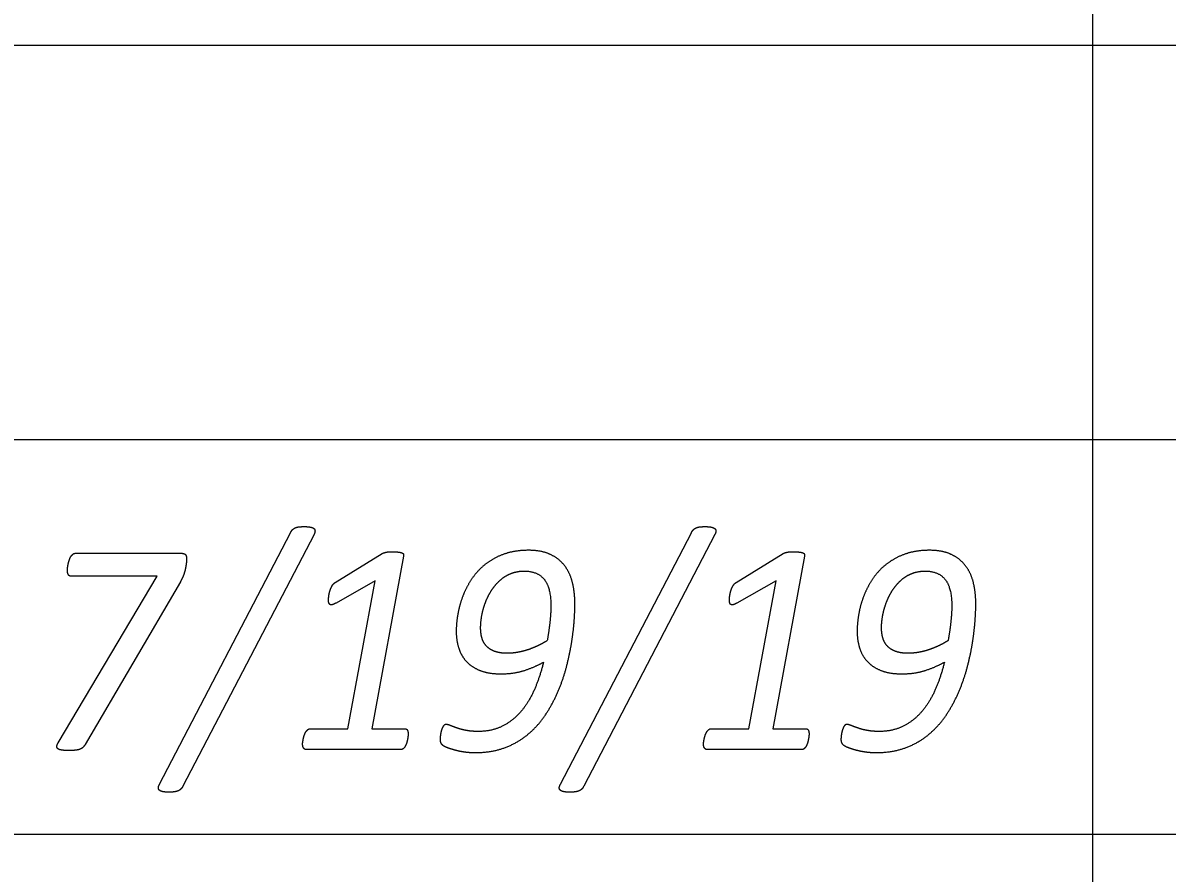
# Model space of a CAD drawing. Extents: x -14196 to 143, y -6096 to 28.
# Drawn here: x 82.417 to 83.142, y -7.104 to -6.565 of the extents above; entities that cross this region are included whole.
import ezdxf

# ---------------------------------------------------------------- set-up
doc = ezdxf.new("R2010")
doc.units = 0
doc.layers.add('RS_Raster1', color=7, linetype='Continuous')
doc.layers.add('SH_Text', color=7, linetype='Continuous')

msp = doc.modelspace()

# ---------------------------------------------------------------- linework, layer by layer
at = {"layer": 'RS_Raster1'}
for p, q in [((83.09453, -8.32886), (83.09453, -4.30794)), ((81.09453, -6.57886), (94.54453, -6.57886)), ((81.09453, -6.82886), (94.54453, -6.82886)), ((81.09453, -7.07886), (94.54453, -7.07886))]:
    msp.add_line(p, q, dxfattribs=at)
at = {"layer": 'SH_Text'}
for p, q in [((82.50362, -7.0473), (82.58655, -6.88783)), ((82.60145, -6.88898), (82.51841, -7.04845)), ((82.75748, -7.0473), (82.84041, -6.88783)), ((82.85531, -6.88898), (82.77227, -7.04845)), ((82.45043, -6.90089), (82.51716, -6.90089)), ((82.52078, -6.90445), (82.52078, -6.90445)), ((82.61486, -6.91942), (82.64461, -6.9011)), ((82.86873, -6.91942), (82.89848, -6.9011)), ((82.5168, -6.9189), (82.45655, -7.02204)), ((82.70695, -6.94818), (82.70695, -6.94818)), ((82.96081, -6.94818), (82.96081, -6.94818)), ((82.6915, -6.95033), (82.6915, -6.95033)), ((82.94537, -6.95033), (82.94537, -6.95033)), ((82.66105, -7.0155), (82.66105, -7.0155)), ((82.91492, -7.0155), (82.91492, -7.0155)), ((82.65645, -7.0253), (82.59658, -7.0253)), ((82.91032, -7.0253), (82.85045, -7.0253))]:
    msp.add_line(p, q, dxfattribs=at)
for points in [[(82.65816, -6.90264), (82.63816, -7.01204), (82.65884, -7.01204)], [(82.91202, -6.90264), (82.89203, -7.01204), (82.91271, -7.01204)], [(82.43948, -7.02099), (82.50221, -6.91544), (82.4477, -6.91544)], [(82.59908, -7.01204), (82.62295, -7.01204), (82.64019, -6.91826), (82.61537, -6.93246)], [(82.85294, -7.01204), (82.87681, -7.01204), (82.89405, -6.91826), (82.86923, -6.93246)]]:
    msp.add_lwpolyline(points, dxfattribs=at)
for points in [[(82.58655, -6.88783), (82.58716, -6.88658), (82.58792, -6.88586)], [(82.58792, -6.88586), (82.58867, -6.88514), (82.58968, -6.88471)], [(82.58968, -6.88471), (82.5907, -6.88427), (82.59211, -6.88413)], [(82.59211, -6.88413), (82.59352, -6.88399), (82.59538, -6.88399)], [(82.59538, -6.88399), (82.5977, -6.88399), (82.59922, -6.88432)], [(82.59922, -6.88432), (82.60073, -6.88466), (82.6014, -6.88524)], [(82.6014, -6.88524), (82.60207, -6.88581), (82.60207, -6.88677)], [(82.60207, -6.88677), (82.60207, -6.88774), (82.60145, -6.88898)], [(82.84041, -6.88783), (82.84103, -6.88658), (82.84178, -6.88586)], [(82.84178, -6.88586), (82.84253, -6.88514), (82.84355, -6.88471)], [(82.84355, -6.88471), (82.84456, -6.88427), (82.84597, -6.88413)], [(82.84597, -6.88413), (82.84739, -6.88399), (82.84924, -6.88399)], [(82.84924, -6.88399), (82.85156, -6.88399), (82.85308, -6.88432)], [(82.85308, -6.88432), (82.8546, -6.88466), (82.85527, -6.88524)], [(82.85527, -6.88524), (82.85593, -6.88581), (82.85593, -6.88677)], [(82.85593, -6.88677), (82.85593, -6.88774), (82.85531, -6.88898)], [(82.44641, -6.90542), (82.44681, -6.90417), (82.44738, -6.90315)], [(82.44738, -6.90315), (82.44795, -6.90214), (82.4487, -6.90151)], [(82.4487, -6.90151), (82.44945, -6.90089), (82.45043, -6.90089)], [(82.51716, -6.90089), (82.51954, -6.90089), (82.52016, -6.9019)], [(82.52016, -6.9019), (82.52078, -6.90291), (82.52078, -6.90445)], [(82.52078, -6.90445), (82.52078, -6.90561), (82.52056, -6.90729)], [(82.64461, -6.9011), (82.64506, -6.90081), (82.64563, -6.90062)], [(82.64563, -6.90062), (82.64621, -6.90043), (82.64701, -6.90024)], [(82.64701, -6.90024), (82.64781, -6.90004), (82.64892, -6.9)], [(82.64892, -6.9), (82.65003, -6.89995), (82.65154, -6.89995)], [(82.65154, -6.89995), (82.65374, -6.89995), (82.65511, -6.90014)], [(82.65511, -6.90014), (82.65648, -6.90033), (82.65723, -6.90067)], [(82.65723, -6.90067), (82.65798, -6.90101), (82.65811, -6.90154)], [(82.65811, -6.90154), (82.65825, -6.90207), (82.65816, -6.90264)], [(82.72214, -6.90132), (82.71546, -6.90363), (82.71034, -6.90758)], [(82.7373, -6.89901), (82.72881, -6.89901), (82.72214, -6.90132)], [(82.75091, -6.90156), (82.74537, -6.89901), (82.7373, -6.89901)], [(82.76001, -6.90863), (82.75646, -6.90411), (82.75091, -6.90156)], [(82.89848, -6.9011), (82.89892, -6.90081), (82.8995, -6.90062)], [(82.8995, -6.90062), (82.90007, -6.90043), (82.90087, -6.90024)], [(82.90087, -6.90024), (82.90167, -6.90004), (82.90278, -6.9)], [(82.90278, -6.9), (82.90389, -6.89995), (82.9054, -6.89995)], [(82.9054, -6.89995), (82.90761, -6.89995), (82.90897, -6.90014)], [(82.90897, -6.90014), (82.91034, -6.90033), (82.91109, -6.90067)], [(82.91109, -6.90067), (82.91184, -6.90101), (82.91198, -6.90154)], [(82.91198, -6.90154), (82.91211, -6.90207), (82.91202, -6.90264)], [(82.976, -6.90132), (82.96933, -6.90363), (82.9642, -6.90758)], [(82.99116, -6.89901), (82.98268, -6.89901), (82.976, -6.90132)], [(83.00478, -6.90156), (82.99923, -6.89901), (82.99116, -6.89901)], [(83.01387, -6.90863), (83.01032, -6.90411), (83.00478, -6.90156)], [(82.44531, -6.91188), (82.44531, -6.9113), (82.4454, -6.91019)], [(82.44588, -6.91448), (82.44531, -6.91351), (82.44531, -6.91188)], [(82.4454, -6.91019), (82.44548, -6.90908), (82.44575, -6.90788)], [(82.44575, -6.90788), (82.44601, -6.90667), (82.44641, -6.90542)], [(82.51994, -6.91091), (82.51954, -6.91283), (82.51875, -6.91491)], [(82.52056, -6.90729), (82.52034, -6.90898), (82.51994, -6.91091)], [(82.71034, -6.90758), (82.70521, -6.91153), (82.70167, -6.91668)], [(82.72606, -6.91375), (82.72996, -6.91216), (82.73465, -6.91216)], [(82.73465, -6.91216), (82.74282, -6.91216), (82.74713, -6.91731)], [(82.76511, -6.91946), (82.76356, -6.91316), (82.76001, -6.90863)], [(82.9642, -6.90758), (82.95907, -6.91153), (82.95554, -6.91668)], [(82.97993, -6.91375), (82.98382, -6.91216), (82.98851, -6.91216)], [(82.98851, -6.91216), (82.99668, -6.91216), (83.00099, -6.91731)], [(83.01897, -6.91946), (83.01742, -6.91316), (83.01387, -6.90863)], [(82.4477, -6.91544), (82.44646, -6.91544), (82.44588, -6.91448)], [(82.51875, -6.91491), (82.51795, -6.91698), (82.5168, -6.9189)], [(82.61283, -6.92162), (82.61363, -6.92018), (82.61486, -6.91942)], [(82.70167, -6.91668), (82.69814, -6.92183), (82.69588, -6.92751)], [(82.71376, -6.92453), (82.71606, -6.92092), (82.71912, -6.91813)], [(82.71912, -6.91813), (82.72217, -6.91533), (82.72606, -6.91375)], [(82.74713, -6.91731), (82.75143, -6.92246), (82.75143, -6.93431)], [(82.76666, -6.93317), (82.76666, -6.92576), (82.76511, -6.91946)], [(82.8667, -6.92162), (82.86749, -6.92018), (82.86873, -6.91942)], [(82.95554, -6.91668), (82.952, -6.92183), (82.94975, -6.92751)], [(82.96762, -6.92453), (82.96993, -6.92092), (82.97298, -6.91813)], [(82.97298, -6.91813), (82.97603, -6.91533), (82.97993, -6.91375)], [(83.00099, -6.91731), (83.0053, -6.92246), (83.0053, -6.93431)], [(83.02052, -6.93317), (83.02052, -6.92576), (83.01897, -6.91946)], [(82.61085, -6.92781), (82.61107, -6.92623), (82.61155, -6.92465)], [(82.61155, -6.92465), (82.61204, -6.92306), (82.61283, -6.92162)], [(82.70996, -6.93219), (82.71146, -6.92815), (82.71376, -6.92453)], [(82.86471, -6.92781), (82.86493, -6.92623), (82.86542, -6.92465)], [(82.86542, -6.92465), (82.8659, -6.92306), (82.8667, -6.92162)], [(82.96382, -6.93219), (82.96532, -6.92815), (82.96762, -6.92453)], [(82.61063, -6.93045), (82.61063, -6.92939), (82.61085, -6.92781)], [(82.61085, -6.93237), (82.61063, -6.9316), (82.61063, -6.93045)], [(82.61164, -6.93342), (82.61107, -6.93313), (82.61085, -6.93237)], [(82.61308, -6.93347), (82.61221, -6.93371), (82.61164, -6.93342)], [(82.61537, -6.93246), (82.61396, -6.93323), (82.61308, -6.93347)], [(82.69588, -6.92751), (82.69363, -6.93319), (82.69257, -6.93912)], [(82.7077, -6.94033), (82.70845, -6.93624), (82.70996, -6.93219)], [(82.76626, -6.94294), (82.76666, -6.93692), (82.76666, -6.93317)], [(82.86449, -6.93045), (82.86449, -6.92939), (82.86471, -6.92781)], [(82.86471, -6.93237), (82.86449, -6.9316), (82.86449, -6.93045)], [(82.8655, -6.93342), (82.86493, -6.93313), (82.86471, -6.93237)], [(82.86695, -6.93347), (82.86607, -6.93371), (82.8655, -6.93342)], [(82.86923, -6.93246), (82.86783, -6.93323), (82.86695, -6.93347)], [(82.94975, -6.92751), (82.94749, -6.93319), (82.94643, -6.93912)], [(82.96156, -6.94033), (82.96232, -6.93624), (82.96382, -6.93219)], [(83.02012, -6.94294), (83.02052, -6.93692), (83.02052, -6.93317)], [(82.69257, -6.93912), (82.6915, -6.94504), (82.6915, -6.95033)], [(82.70695, -6.94818), (82.70695, -6.94443), (82.7077, -6.94033)], [(82.75143, -6.93431), (82.75143, -6.93855), (82.75086, -6.94404)], [(82.94643, -6.93912), (82.94537, -6.94504), (82.94537, -6.95033)], [(82.96081, -6.94818), (82.96081, -6.94443), (82.96156, -6.94033)], [(83.0053, -6.93431), (83.0053, -6.93855), (83.00472, -6.94404)], [(82.70783, -6.95473), (82.70695, -6.95175), (82.70695, -6.94818)], [(82.75086, -6.94404), (82.75028, -6.94953), (82.74913, -6.95618)], [(82.76476, -6.95626), (82.76586, -6.94895), (82.76626, -6.94294)], [(82.96169, -6.95473), (82.96081, -6.95175), (82.96081, -6.94818)], [(83.00472, -6.94404), (83.00415, -6.94953), (83.003, -6.95618)], [(83.01862, -6.95626), (83.01973, -6.94895), (83.02012, -6.94294)], [(82.6915, -6.95033), (82.6915, -6.95602), (82.69305, -6.96093)], [(82.71075, -6.95984), (82.70871, -6.95772), (82.70783, -6.95473)], [(82.94537, -6.95033), (82.94537, -6.95602), (82.94691, -6.96093)], [(82.96461, -6.95984), (82.96258, -6.95772), (82.96169, -6.95473)], [(82.69305, -6.96093), (82.6946, -6.96584), (82.698, -6.9695)], [(82.71601, -6.96311), (82.71278, -6.96196), (82.71075, -6.95984)], [(82.7372, -6.96191), (82.73396, -6.96302), (82.73054, -6.96364)], [(82.74345, -6.95936), (82.74044, -6.9608), (82.7372, -6.96191)], [(82.74913, -6.95618), (82.74647, -6.95791), (82.74345, -6.95936)], [(82.76161, -6.97171), (82.76365, -6.96358), (82.76476, -6.95626)], [(82.94691, -6.96093), (82.94846, -6.96584), (82.95186, -6.9695)], [(82.96988, -6.96311), (82.96665, -6.96196), (82.96461, -6.95984)], [(82.99106, -6.96191), (82.98782, -6.96302), (82.9844, -6.96364)], [(82.99732, -6.95936), (82.9943, -6.9608), (82.99106, -6.96191)], [(83.003, -6.95618), (83.00033, -6.95791), (82.99732, -6.95936)], [(83.01547, -6.97171), (83.01751, -6.96358), (83.01862, -6.95626)], [(82.698, -6.9695), (82.7014, -6.97316), (82.70678, -6.97523)], [(82.72384, -6.96427), (82.71924, -6.96427), (82.71601, -6.96311)], [(82.73054, -6.96364), (82.72712, -6.96427), (82.72384, -6.96427)], [(82.73485, -6.97508), (82.74151, -6.97287), (82.74674, -6.96988)], [(82.74674, -6.96988), (82.74462, -6.97882), (82.7412, -6.9868)], [(82.95186, -6.9695), (82.95526, -6.97316), (82.96065, -6.97523)], [(82.9777, -6.96427), (82.9731, -6.96427), (82.96988, -6.96311)], [(82.9844, -6.96364), (82.98099, -6.96427), (82.9777, -6.96427)], [(82.98871, -6.97508), (82.99537, -6.97287), (83.00061, -6.96988)], [(83.00061, -6.96988), (82.99848, -6.97882), (82.99507, -6.9868)], [(82.70678, -6.97523), (82.71217, -6.9773), (82.71976, -6.9773)], [(82.71976, -6.9773), (82.72819, -6.9773), (82.73485, -6.97508)], [(82.75629, -6.98773), (82.75957, -6.97984), (82.76161, -6.97171)], [(82.96065, -6.97523), (82.96603, -6.9773), (82.97363, -6.9773)], [(82.97363, -6.9773), (82.98206, -6.9773), (82.98871, -6.97508)], [(83.01016, -6.98773), (83.01344, -6.97984), (83.01547, -6.97171)], [(82.7412, -6.9868), (82.73779, -6.99477), (82.73278, -7.00078)], [(82.74836, -7.00274), (82.75302, -6.99562), (82.75629, -6.98773)], [(82.99507, -6.9868), (82.99166, -6.99477), (82.98665, -7.00078)], [(83.00223, -7.00274), (83.00688, -6.99562), (83.01016, -6.98773)], [(82.73278, -7.00078), (82.72777, -7.00678), (82.72104, -7.01029)], [(82.73733, -7.0153), (82.74371, -7.00986), (82.74836, -7.00274)], [(82.98665, -7.00078), (82.98164, -7.00678), (82.9749, -7.01029)], [(82.9912, -7.0153), (82.99758, -7.00986), (83.00223, -7.00274)], [(82.59625, -7.01415), (82.59678, -7.01329), (82.59749, -7.01266)], [(82.59749, -7.01266), (82.59819, -7.01204), (82.59908, -7.01204)], [(82.65884, -7.01204), (82.66008, -7.01204), (82.66057, -7.01295)], [(82.66057, -7.01295), (82.66105, -7.01387), (82.66105, -7.0155)], [(82.68209, -7.01322), (82.68178, -7.01428), (82.6816, -7.01534)], [(82.68279, -7.0113), (82.68239, -7.01217), (82.68209, -7.01322)], [(82.68376, -7.0099), (82.68319, -7.01043), (82.68279, -7.0113)], [(82.68513, -7.00938), (82.68434, -7.00938), (82.68376, -7.0099)], [(82.68774, -7.01005), (82.6861, -7.00938), (82.68513, -7.00938)], [(82.69184, -7.01159), (82.68937, -7.01072), (82.68774, -7.01005)], [(82.69767, -7.01313), (82.69431, -7.01245), (82.69184, -7.01159)], [(82.70535, -7.0138), (82.70102, -7.0138), (82.69767, -7.01313)], [(82.72104, -7.01029), (82.7143, -7.0138), (82.70535, -7.0138)], [(82.85011, -7.01415), (82.85064, -7.01329), (82.85135, -7.01266)], [(82.85135, -7.01266), (82.85206, -7.01204), (82.85294, -7.01204)], [(82.91271, -7.01204), (82.91395, -7.01204), (82.91443, -7.01295)], [(82.91443, -7.01295), (82.91492, -7.01387), (82.91492, -7.0155)], [(82.93595, -7.01322), (82.93564, -7.01428), (82.93546, -7.01534)], [(82.93666, -7.0113), (82.93626, -7.01217), (82.93595, -7.01322)], [(82.93763, -7.0099), (82.93705, -7.01043), (82.93666, -7.0113)], [(82.93899, -7.00938), (82.9382, -7.00938), (82.93763, -7.0099)], [(82.9416, -7.01005), (82.93997, -7.00938), (82.93899, -7.00938)], [(82.9457, -7.01159), (82.94323, -7.01072), (82.9416, -7.01005)], [(82.95153, -7.01313), (82.94818, -7.01245), (82.9457, -7.01159)], [(82.95921, -7.0138), (82.95489, -7.0138), (82.95153, -7.01313)], [(82.9749, -7.01029), (82.96816, -7.0138), (82.95921, -7.0138)], [(82.43859, -7.0231), (82.43877, -7.02224), (82.43948, -7.02099)], [(82.59421, -7.02175), (82.59421, -7.02127), (82.59435, -7.02035)], [(82.59435, -7.02035), (82.59448, -7.01944), (82.5947, -7.01838)], [(82.5947, -7.01838), (82.59492, -7.01732), (82.59532, -7.01617)], [(82.59532, -7.01617), (82.59572, -7.01502), (82.59625, -7.01415)], [(82.66057, -7.0192), (82.66035, -7.0203), (82.65999, -7.02136)], [(82.66092, -7.01708), (82.66079, -7.01809), (82.66057, -7.0192)], [(82.66105, -7.0155), (82.66105, -7.01608), (82.66092, -7.01708)], [(82.68134, -7.01741), (82.68125, -7.01842), (82.68125, -7.0189)], [(82.68125, -7.0189), (82.68125, -7.02063), (82.682, -7.0216)], [(82.6816, -7.01534), (82.68142, -7.0164), (82.68134, -7.01741)], [(82.72263, -7.02396), (82.73095, -7.02073), (82.73733, -7.0153)], [(82.84808, -7.02175), (82.84808, -7.02127), (82.84821, -7.02035)], [(82.84821, -7.02035), (82.84834, -7.01944), (82.84856, -7.01838)], [(82.84856, -7.01838), (82.84878, -7.01732), (82.84918, -7.01617)], [(82.84918, -7.01617), (82.84958, -7.01502), (82.85011, -7.01415)], [(82.91443, -7.0192), (82.91421, -7.0203), (82.91386, -7.02136)], [(82.91479, -7.01708), (82.91465, -7.01809), (82.91443, -7.0192)], [(82.91492, -7.0155), (82.91492, -7.01608), (82.91479, -7.01708)], [(82.9352, -7.01741), (82.93511, -7.01842), (82.93511, -7.0189)], [(82.93511, -7.0189), (82.93511, -7.02063), (82.93586, -7.0216)], [(82.93546, -7.01534), (82.93529, -7.0164), (82.9352, -7.01741)], [(82.97649, -7.02396), (82.98482, -7.02073), (82.9912, -7.0153)], [(82.43912, -7.02464), (82.43842, -7.02397), (82.43859, -7.0231)], [(82.44151, -7.0256), (82.43983, -7.02531), (82.43912, -7.02464)], [(82.44618, -7.02589), (82.44318, -7.02589), (82.44151, -7.0256)], [(82.45013, -7.02574), (82.44849, -7.02589), (82.44618, -7.02589)], [(82.45296, -7.02517), (82.45176, -7.0256), (82.45013, -7.02574)], [(82.455, -7.02401), (82.45416, -7.02473), (82.45296, -7.02517)], [(82.45655, -7.02204), (82.45584, -7.02329), (82.455, -7.02401)], [(82.59487, -7.02434), (82.59421, -7.02338), (82.59421, -7.02175)], [(82.59658, -7.0253), (82.59553, -7.0253), (82.59487, -7.02434)], [(82.65791, -7.02477), (82.65725, -7.0253), (82.65645, -7.0253)], [(82.65911, -7.02333), (82.65858, -7.02425), (82.65791, -7.02477)], [(82.65999, -7.02136), (82.65964, -7.02242), (82.65911, -7.02333)], [(82.682, -7.0216), (82.68275, -7.02256), (82.68478, -7.02352)], [(82.68478, -7.02352), (82.68646, -7.0242), (82.68857, -7.02487)], [(82.68857, -7.02487), (82.69069, -7.02554), (82.69307, -7.02607)], [(82.69307, -7.02607), (82.69546, -7.0266), (82.69815, -7.02689)], [(82.69815, -7.02689), (82.70084, -7.02718), (82.70375, -7.02718)], [(82.70375, -7.02718), (82.7143, -7.02718), (82.72263, -7.02396)], [(82.84874, -7.02434), (82.84808, -7.02338), (82.84808, -7.02175)], [(82.85045, -7.0253), (82.8494, -7.0253), (82.84874, -7.02434)], [(82.91178, -7.02477), (82.91112, -7.0253), (82.91032, -7.0253)], [(82.91297, -7.02333), (82.91244, -7.02425), (82.91178, -7.02477)], [(82.91386, -7.02136), (82.9135, -7.02242), (82.91297, -7.02333)], [(82.93586, -7.0216), (82.93661, -7.02256), (82.93864, -7.02352)], [(82.93864, -7.02352), (82.94032, -7.0242), (82.94244, -7.02487)], [(82.94244, -7.02487), (82.94456, -7.02554), (82.94694, -7.02607)], [(82.94694, -7.02607), (82.94932, -7.0266), (82.95201, -7.02689)], [(82.95201, -7.02689), (82.95471, -7.02718), (82.95762, -7.02718)], [(82.95762, -7.02718), (82.96816, -7.02718), (82.97649, -7.02396)], [(82.50349, -7.051), (82.50282, -7.05037), (82.50287, -7.04946)], [(82.50287, -7.04946), (82.50291, -7.04855), (82.50362, -7.0473)], [(82.51841, -7.04845), (82.51779, -7.0497), (82.51704, -7.05042)], [(82.75673, -7.04946), (82.75677, -7.04855), (82.75748, -7.0473)], [(82.75735, -7.051), (82.75669, -7.05037), (82.75673, -7.04946)], [(82.77227, -7.04845), (82.77166, -7.0497), (82.7709, -7.05042)], [(82.50566, -7.05196), (82.50415, -7.05162), (82.50349, -7.051)], [(82.50957, -7.0523), (82.50717, -7.0523), (82.50566, -7.05196)], [(82.5128, -7.0521), (82.51143, -7.0523), (82.50957, -7.0523)], [(82.51523, -7.05153), (82.51417, -7.05191), (82.5128, -7.0521)], [(82.51704, -7.05042), (82.51629, -7.05114), (82.51523, -7.05153)], [(82.75953, -7.05196), (82.75801, -7.05162), (82.75735, -7.051)], [(82.76344, -7.0523), (82.76104, -7.0523), (82.75953, -7.05196)], [(82.76666, -7.0521), (82.76529, -7.0523), (82.76344, -7.0523)], [(82.76909, -7.05153), (82.76803, -7.05191), (82.76666, -7.0521)], [(82.7709, -7.05042), (82.77015, -7.05114), (82.76909, -7.05153)]]:
    msp.add_open_spline(points, degree=2, dxfattribs=at)

doc.saveas('drawing.dxf')
